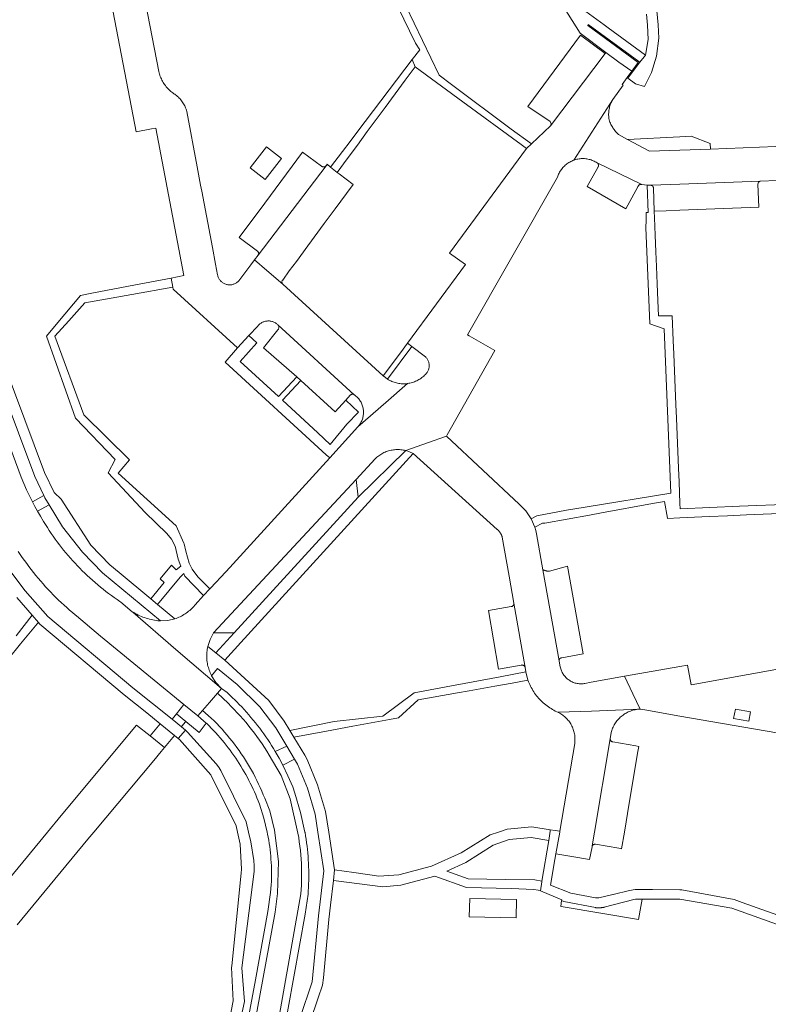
# Model space of a CAD drawing. Extents: x 146402 to 164798, y 455483 to 464134.
# Tile 445 of 575: x 158889 to 159015, y 460221 to 460387. Entities that reach past the tile are written whole.
import ezdxf

# ---------------------------------------------------------------- set-up
doc = ezdxf.new("R2010")
doc.units = 0
doc.header["$LTSCALE"] = 0.2
for name, color, linetype, lineweight in [('B-XX-VH-VERHARDING_ASFALT-GV', 252, 'CONTINUOUS', 18), ('B-XX-VH-VERHARDING_BETONSTRAATSTEEN-GV', 252, 'CONTINUOUS', 18), ('B-XX-VH-VERHARDING_HALFVERHARDING-GV', 252, 'CONTINUOUS', 18), ('B-XX-VH-VERHARDING_TEGEL-GV', 252, 'CONTINUOUS', 18), ('B-XX-VH-VERHARDING_TEGEL_RUBBER-GV', 252, 'CONTINUOUS', 18)]:
    doc.layers.add(name, color=color, linetype=linetype, lineweight=lineweight)

msp = doc.modelspace()

# ---------------------------------------------------------------- linework, layer by layer
at = {"layer": 'B-XX-VH-VERHARDING_ASFALT-GV'}
for points in [[(158888.339, 460297.35), (158888.691, 460296.828), (158889.049, 460296.311), (158889.414, 460295.799), (158889.786, 460295.291), (158890.163, 460294.788), (158890.547, 460294.289), (158890.938, 460293.796), (158891.335, 460293.308), (158891.737, 460292.824), (158892.146, 460292.346), (158892.561, 460291.874), (158892.982, 460291.406), (158893.409, 460290.944), (158893.842, 460290.487), (158894.28, 460290.036), (158894.725, 460289.591), (158895.174, 460289.151), (158895.63, 460288.717), (158896.091, 460288.288), (158896.557, 460287.866), (158897.029, 460287.449), (158897.505, 460287.039), (158897.988, 460286.635), (158898.2, 460286.46), (158902.22, 460283.08), (158916.3, 460271.52), (158918.658, 460269.593), (158919.462, 460270.527), (158920.615, 460271.866), (158921.963, 460273.432), (158922.645, 460274.199), (158914.968, 460280.824), (158907.673, 460287.12), (158907.601, 460287.182), (158905.66, 460288.809), (158905.512, 460288.908), (158905.027, 460289.237), (158904.547, 460289.573), (158904.071, 460289.916), (158903.6, 460290.264), (158903.133, 460290.62), (158902.672, 460290.982), (158902.216, 460291.35), (158901.764, 460291.724), (158901.318, 460292.104), (158900.877, 460292.49), (158900.442, 460292.883), (158900.011, 460293.281), (158899.587, 460293.685), (158899.167, 460294.095), (158898.754, 460294.51), (158898.346, 460294.931), (158897.944, 460295.358), (158897.547, 460295.79), (158897.157, 460296.228), (158896.773, 460296.67), (158896.394, 460297.118), (158896.022, 460297.571), (158895.657, 460298.03), (158895.297, 460298.493), (158894.944, 460298.961), (158894.597, 460299.433), (158894.256, 460299.911), (158893.923, 460300.393), (158893.595, 460300.879), (158893.275, 460301.37), (158892.62, 460302.43), (158892.104, 460303.282), (158891.602, 460304.141), (158891.164, 460304.935), (158890.74, 460305.737), (158889.761, 460307.778), (158888.88, 460309.863), (158884.58, 460321.29)], [(158929.829, 460204.595), (158936.063, 460239.59), (158936.111, 460240.32), (158936.147, 460241.05), (158936.169, 460241.782), (158936.178, 460242.513), (158936.175, 460243.244), (158936.158, 460243.975), (158936.128, 460244.706), (158936.085, 460245.437), (158936.029, 460246.166), (158935.961, 460246.894), (158935.879, 460247.621), (158935.784, 460248.346), (158935.677, 460249.07), (158935.556, 460249.791), (158934.266, 460255.583), (158932.711, 460259.525), (158930.686, 460262.987), (158930.299, 460263.625), (158929.9, 460264.256), (158929.491, 460264.88), (158929.07, 460265.496), (158928.639, 460266.104), (158928.196, 460266.705), (158927.744, 460267.299), (158927.28, 460267.883), (158926.806, 460268.46), (158926.323, 460269.028), (158925.829, 460269.587), (158925.325, 460270.138), (158924.811, 460270.679), (158924.288, 460271.211), (158923.756, 460271.734), (158921.963, 460273.432), (158920.615, 460271.866), (158919.462, 460270.527), (158920.924, 460269.225), (158921.392, 460268.766), (158921.852, 460268.298), (158922.304, 460267.823), (158922.748, 460267.34), (158923.183, 460266.85), (158923.61, 460266.352), (158924.028, 460265.847), (158924.438, 460265.335), (158924.838, 460264.816), (158925.23, 460264.29), (158925.613, 460263.757), (158925.986, 460263.218), (158926.35, 460262.672), (158926.705, 460262.121), (158927.05, 460261.563), (158927.385, 460261), (158927.711, 460260.431), (158928.027, 460259.856), (158928.333, 460259.276), (158928.628, 460258.69), (158928.914, 460258.1), (158929.19, 460257.505), (158929.455, 460256.906), (158929.71, 460256.302), (158929.955, 460255.693), (158930.824, 460253.584), (158931.601, 460250.309), (158932.267, 460245.034), (158932.1, 460239.616), (158931.69, 460236.456), (158920.282, 460174.305)], [(158931.01, 460204.38), (158936.784, 460236.14), (158937.26, 460239.5), (158937.3, 460240.08), (158937.331, 460240.66), (158937.355, 460241.241), (158937.371, 460241.822), (158937.378, 460242.403), (158937.378, 460242.985), (158937.37, 460243.566), (158937.353, 460244.147), (158937.329, 460244.728), (158937.297, 460245.308), (158937.256, 460245.888), (158937.208, 460246.467), (158937.152, 460247.046), (158937.087, 460247.623), (158937.015, 460248.2), (158936.935, 460248.776), (158936.847, 460249.35), (158936.751, 460249.924), (158936.738, 460250), (158936.007, 460253.311), (158935.022, 460256.555), (158934.664, 460257.647), (158933.873, 460259.489), (158932.996, 460261.292), (158932.374, 460262.456), (158931.717, 460263.601), (158931.413, 460264.104), (158931.102, 460264.603), (158930.784, 460265.098), (158930.459, 460265.589), (158930.128, 460266.075), (158929.791, 460266.556), (158929.446, 460267.033), (158929.096, 460267.505), (158928.739, 460267.973), (158928.375, 460268.435), (158928.006, 460268.892), (158927.63, 460269.345), (158927.248, 460269.792), (158926.86, 460270.234), (158926.466, 460270.67), (158926.066, 460271.102), (158925.66, 460271.527), (158925.249, 460271.948), (158924.832, 460272.362), (158924.589, 460272.598), (158923.6, 460273.53), (158922.645, 460274.199), (158921.963, 460273.432), (158923.756, 460271.734), (158924.288, 460271.211), (158924.811, 460270.679), (158925.325, 460270.138), (158925.829, 460269.587), (158926.323, 460269.028), (158926.806, 460268.46), (158927.28, 460267.883), (158927.744, 460267.299), (158928.196, 460266.705), (158928.639, 460266.104), (158929.07, 460265.496), (158929.491, 460264.88), (158929.9, 460264.256), (158930.299, 460263.625), (158930.686, 460262.987), (158932.711, 460259.525), (158934.266, 460255.583), (158935.556, 460249.791), (158935.677, 460249.07), (158935.784, 460248.346), (158935.879, 460247.621), (158935.961, 460246.894), (158936.029, 460246.166), (158936.085, 460245.437), (158936.128, 460244.706), (158936.158, 460243.975), (158936.175, 460243.244), (158936.178, 460242.513), (158936.169, 460241.782), (158936.147, 460241.05), (158936.111, 460240.32), (158936.063, 460239.59), (158929.829, 460204.595)], [(158920.282, 460174.305), (158931.69, 460236.456), (158932.1, 460239.616), (158932.267, 460245.034), (158931.601, 460250.309), (158930.824, 460253.584), (158929.955, 460255.693), (158929.71, 460256.302), (158929.455, 460256.906), (158929.19, 460257.505), (158928.914, 460258.1), (158928.628, 460258.69), (158928.333, 460259.276), (158928.027, 460259.856), (158927.711, 460260.431), (158927.385, 460261), (158927.05, 460261.563), (158926.705, 460262.121), (158926.35, 460262.672), (158925.986, 460263.218), (158925.613, 460263.757), (158925.23, 460264.29), (158924.838, 460264.816), (158924.438, 460265.335), (158924.028, 460265.847), (158923.61, 460266.352), (158923.183, 460266.85), (158922.748, 460267.34), (158922.304, 460267.823), (158921.852, 460268.298), (158921.392, 460268.766), (158920.924, 460269.225), (158919.462, 460270.527), (158918.658, 460269.593), (158919.64, 460268.79), (158920.091, 460268.361), (158920.167, 460268.287), (158920.555, 460267.905), (158920.937, 460267.518), (158921.313, 460267.125), (158921.683, 460266.727), (158922.047, 460266.323), (158922.406, 460265.914), (158922.758, 460265.5), (158923.104, 460265.08), (158923.444, 460264.656), (158923.778, 460264.226), (158924.106, 460263.792), (158924.426, 460263.353), (158924.741, 460262.909), (158925.049, 460262.461), (158925.35, 460262.008), (158925.645, 460261.551), (158925.932, 460261.089), (158926.213, 460260.624), (158926.488, 460260.154), (158926.755, 460259.68), (158927.015, 460259.203), (158927.268, 460258.722), (158927.514, 460258.236), (158927.753, 460257.748), (158927.984, 460257.256), (158928.209, 460256.76), (158928.426, 460256.262), (158928.636, 460255.76), (158928.838, 460255.255), (158929.068, 460254.679), (158929.797, 460252.361), (158930.368, 460250), (158930.436, 460249.658), (158930.535, 460249.129), (158930.625, 460248.598), (158930.708, 460248.067), (158930.783, 460247.534), (158930.85, 460247), (158930.909, 460246.465), (158930.96, 460245.929), (158931.003, 460245.393), (158931.038, 460244.856), (158931.065, 460244.318), (158931.084, 460243.78), (158931.095, 460243.242), (158931.099, 460242.704), (158931.094, 460242.166), (158931.081, 460241.628), (158931.06, 460241.09), (158930.91, 460239.77), (158930.5, 460236.61), (158928.365, 460225.046), (158924.81, 460205.79)]]:
    msp.add_lwpolyline(points, dxfattribs=at)
at = {"layer": 'B-XX-VH-VERHARDING_BETONSTRAATSTEEN-GV'}
for points in [[(158900.42, 460408.92), (158908.28, 460368.17), (158910.865, 460368.662), (158911.552, 460368.793), (158916.31, 460343.91), (158914.15, 460343.48), (158914.42, 460341.98), (158914.51, 460341.62), (158925.36, 460331.7), (158927.29, 460333.78), (158928.775, 460335.392), (158928.831, 460335.461), (158928.92, 460335.56), (158929.016, 460335.655), (158929.117, 460335.743), (158929.223, 460335.825), (158929.333, 460335.901), (158929.448, 460335.97), (158929.567, 460336.032), (158929.69, 460336.087), (158929.815, 460336.134), (158929.943, 460336.174), (158930.073, 460336.207), (158930.205, 460336.231), (158930.338, 460336.247), (158930.472, 460336.256), (158930.606, 460336.256), (158930.74, 460336.249), (158930.873, 460336.234), (158931.005, 460336.21), (158931.136, 460336.179), (158931.264, 460336.14), (158931.39, 460336.094), (158931.513, 460336.04), (158931.632, 460335.979), (158931.747, 460335.91), (158931.859, 460335.835), (158931.965, 460335.754), (158932.067, 460335.666), (158932.163, 460335.573), (158945.063, 460323.813), (158945.081, 460323.8), (158945.218, 460323.697), (158945.349, 460323.588), (158945.476, 460323.473), (158945.597, 460323.352), (158945.712, 460323.226), (158945.821, 460323.094), (158945.924, 460322.957), (158946.021, 460322.816), (158946.11, 460322.67), (158946.193, 460322.521), (158946.269, 460322.367), (158946.337, 460322.211), (158946.398, 460322.051), (158946.452, 460321.888), (158946.498, 460321.723), (158946.536, 460321.557), (158946.566, 460321.388), (158946.588, 460321.219), (158946.603, 460321.048), (158946.609, 460320.877), (158946.607, 460320.706), (158946.598, 460320.536), (158946.58, 460320.365), (158946.555, 460320.196), (158946.521, 460320.028), (158946.48, 460319.862), (158946.431, 460319.698), (158946.375, 460319.537), (158946.311, 460319.378), (158946.24, 460319.223), (158946.161, 460319.071), (158946.075, 460318.923), (158945.983, 460318.779), (158945.884, 460318.639), (158945.779, 460318.505), (158945.667, 460318.375), (158950.377, 460322.49), (158954.053, 460325.697), (158953.97, 460325.687), (158953.769, 460325.667), (158953.567, 460325.656), (158953.365, 460325.653), (158953.163, 460325.657), (158952.962, 460325.67), (158952.761, 460325.691), (158952.561, 460325.719), (158952.362, 460325.756), (158952.165, 460325.8), (158951.97, 460325.852), (158951.777, 460325.912), (158951.586, 460325.979), (158951.399, 460326.054), (158951.214, 460326.137), (158951.033, 460326.226), (158950.856, 460326.323), (158950.682, 460326.426), (158950.299, 460326.692), (158949.94, 460326.99), (158933.016, 460342.438), (158932.996, 460342.456), (158930.322, 460344.769), (158928.241, 460346.572), (158927.605, 460345.728), (158925.59, 460343.05), (158925.506, 460342.96), (158925.412, 460342.872), (158925.313, 460342.789), (158925.208, 460342.713), (158925.1, 460342.644), (158924.987, 460342.581), (158924.871, 460342.525), (158924.751, 460342.477), (158924.629, 460342.436), (158924.504, 460342.403), (158924.378, 460342.378), (158924.25, 460342.361), (158924.121, 460342.351), (158923.992, 460342.35), (158923.863, 460342.356), (158923.735, 460342.371), (158923.608, 460342.393), (158923.483, 460342.423), (158923.359, 460342.461), (158923.239, 460342.507), (158923.121, 460342.56), (158923.007, 460342.62), (158922.897, 460342.687), (158922.791, 460342.761), (158922.69, 460342.841), (158922.594, 460342.927), (158922.504, 460343.019), (158922.419, 460343.117), (158922.341, 460343.219), (158922.269, 460343.326), (158922.204, 460343.438), (158922.146, 460343.553), (158922.096, 460343.672), (158922.052, 460343.793), (158922.017, 460343.917), (158921.989, 460344.043), (158921.649, 460345.839), (158921.112, 460348.677), (158919.321, 460358.14), (158919.12, 460359.2), (158918.54, 460362.292), (158916.79, 460371.63), (158916.736, 460371.823), (158916.674, 460372.014), (158916.604, 460372.202), (158916.528, 460372.387), (158916.443, 460372.569), (158916.352, 460372.748), (158916.253, 460372.922), (158916.148, 460373.093), (158916.036, 460373.26), (158915.918, 460373.421), (158915.793, 460373.578), (158915.661, 460373.73), (158915.524, 460373.876), (158915.382, 460374.017), (158915.233, 460374.152), (158915.08, 460374.281), (158914.921, 460374.404), (158914.758, 460374.52), (158914.662, 460374.584), (158914.634, 460374.603), (158914.452, 460374.731), (158914.276, 460374.865), (158914.104, 460375.005), (158913.937, 460375.152), (158913.776, 460375.304), (158913.621, 460375.462), (158913.471, 460375.625), (158913.327, 460375.794), (158913.19, 460375.968), (158913.058, 460376.147), (158912.934, 460376.33), (158912.816, 460376.518), (158912.705, 460376.71), (158912.601, 460376.906), (158912.504, 460377.105), (158912.414, 460377.308), (158912.332, 460377.514), (158912.257, 460377.723), (158912.19, 460377.934), (158912.13, 460378.147), (158912.078, 460378.363), (158909.83, 460389.94)], [(159016.16, 460365.71), (159005.15, 460365.26), (159000, 460365.075), (158994.87, 460364.89), (158991.17, 460366.89), (158989.63, 460367.74), (158989.578, 460367.787), (158989.428, 460367.928), (158989.284, 460368.075), (158989.146, 460368.228), (158989.014, 460368.386), (158988.889, 460368.549), (158988.769, 460368.716), (158988.657, 460368.888), (158988.551, 460369.065), (158988.451, 460369.245), (158988.359, 460369.429), (158988.275, 460369.617), (158988.197, 460369.807), (158988.127, 460370.001), (158988.065, 460370.197), (158988.061, 460370.217), (158988.029, 460370.413), (158988.005, 460370.609), (158987.988, 460370.807), (158987.98, 460371.005), (158987.979, 460371.203), (158987.987, 460371.401), (158988.003, 460371.599), (158988.026, 460371.795), (158988.058, 460371.991), (158988.097, 460372.185), (158988.144, 460372.378), (158988.199, 460372.568), (158988.262, 460372.756), (158988.332, 460372.941), (158988.409, 460373.124), (158988.494, 460373.303), (158988.586, 460373.478), (158988.685, 460373.65), (158984.619, 460367.311), (158982.101, 460363.394), (158982.251, 460363.445), (158982.433, 460363.499), (158982.616, 460363.545), (158982.801, 460363.584), (158982.987, 460363.615), (158983.175, 460363.637), (158983.363, 460363.652), (158983.552, 460363.659), (158983.741, 460363.657), (158983.929, 460363.648), (158984.117, 460363.631), (158984.305, 460363.606), (158984.491, 460363.572), (158984.675, 460363.531), (158984.858, 460363.483), (158985.038, 460363.426), (158985.216, 460363.362), (158985.39, 460363.291), (158985.562, 460363.212), (158985.73, 460363.126), (158985.895, 460363.033), (158986.055, 460362.933), (158993.59, 460359.27), (158994.48, 460359.16), (158995.125, 460359.153), (158995.133, 460359.153), (159000, 460359.343), (159013.554, 460359.875), (159016.39, 460359.94)], [(159021.13, 460278.33), (159001.88, 460274.85), (159001.28, 460278.17), (159000, 460277.945), (158990.661, 460276.299), (158992.043, 460273.343), (158993.269, 460270.738), (158994.094, 460270.596), (159000, 460269.576), (159027.171, 460264.898)], [(158888.17, 460234.36), (158900.12, 460248.8), (158901.122, 460250), (158911.21, 460262.08), (158912.47, 460263.59), (158913.05, 460264.28), (158910.629, 460266.211), (158908.31, 460268.06), (158895.58, 460252.76), (158893.302, 460250), (158884.15, 460238.91)]]:
    msp.add_lwpolyline(points, dxfattribs=at)
for points in [[(158987.411, 460381.38), (158983.228, 460384.509), (158974.37, 460372.45), (158978.12, 460369.91), (158978.29, 460369.55), (158978.19, 460369.16)], [(158989.721, 460379.953), (158987.53, 460381.54), (158987.411, 460381.38), (158978.19, 460369.16), (158974.96, 460366.13), (158974.1, 460365.35), (158961.13, 460347.72), (158963.847, 460345.785), (158954.05, 460332.49), (158954.771, 460331.941), (158957.073, 460330.192), (158957.118, 460330.148), (158957.205, 460330.055), (158957.287, 460329.957), (158957.361, 460329.854), (158957.429, 460329.747), (158957.491, 460329.635), (158957.545, 460329.52), (158957.592, 460329.402), (158957.631, 460329.28), (158957.663, 460329.157), (158957.686, 460329.032), (158957.702, 460328.906), (158957.71, 460328.779), (158957.71, 460328.652), (158957.702, 460328.525), (158957.686, 460328.398), (158957.662, 460328.273), (158957.63, 460328.15), (158957.591, 460328.029), (158957.544, 460327.911), (158957.49, 460327.796), (158957.429, 460327.684), (158957.36, 460327.577), (158957.285, 460327.474), (158957.204, 460327.376), (158957.117, 460327.283), (158957.058, 460327.221), (158956.916, 460327.078), (158956.767, 460326.941), (158956.614, 460326.81), (158956.455, 460326.685), (158956.292, 460326.566), (158956.124, 460326.454), (158955.951, 460326.349), (158955.775, 460326.25), (158955.595, 460326.159), (158955.411, 460326.075), (158955.224, 460325.998), (158955.034, 460325.929), (158954.842, 460325.867), (158954.648, 460325.813), (158954.451, 460325.766), (158954.253, 460325.728), (158954.053, 460325.697), (158950.377, 460322.49), (158945.667, 460318.375), (158940.91, 460313.14), (158923.46, 460293.99), (158922.45, 460292.92), (158921.827, 460292.249), (158920.708, 460291.043), (158919.64, 460289.891), (158918.21, 460288.35), (158918.144, 460288.27), (158917.985, 460288.085), (158917.82, 460287.906), (158917.65, 460287.732), (158917.474, 460287.564), (158917.292, 460287.402), (158917.105, 460287.246), (158916.913, 460287.097), (158916.716, 460286.953), (158916.515, 460286.816), (158916.31, 460286.686), (158916.1, 460286.563), (158915.886, 460286.446), (158915.668, 460286.337), (158915.447, 460286.235), (158915.223, 460286.14), (158914.996, 460286.053), (158914.766, 460285.973), (158913.579, 460285.695), (158912.362, 460285.628), (158912.198, 460285.641), (158911.912, 460285.67), (158911.626, 460285.707), (158911.342, 460285.752), (158911.059, 460285.805), (158910.777, 460285.865), (158910.498, 460285.934), (158910.22, 460286.01), (158909.945, 460286.094), (158909.672, 460286.185), (158909.402, 460286.284), (158909.134, 460286.391), (158908.87, 460286.505), (158908.609, 460286.626), (158908.351, 460286.755), (158908.097, 460286.89), (158907.847, 460287.033), (158907.601, 460287.182), (158907.673, 460287.12), (158914.968, 460280.824), (158922.645, 460274.199), (158921.715, 460275.215), (158920.98, 460276.38), (158920.959, 460276.421), (158920.853, 460276.636), (158920.754, 460276.853), (158920.663, 460277.074), (158920.579, 460277.298), (158920.503, 460277.525), (158920.434, 460277.753), (158920.373, 460277.984), (158920.32, 460278.218), (158920.274, 460278.452), (158920.237, 460278.688), (158920.207, 460278.925), (158920.186, 460279.163), (158920.172, 460279.402), (158920.166, 460279.641), (158920.169, 460279.88), (158920.179, 460280.119), (158920.197, 460280.357), (158920.224, 460280.595), (158920.258, 460280.831), (158920.3, 460281.066), (158920.35, 460281.3), (158920.74, 460282.505), (158921.333, 460283.624), (158945.36, 460309.5), (158948.6, 460313.01), (158948.694, 460313.099), (158948.85, 460313.238), (158949.011, 460313.371), (158949.177, 460313.498), (158949.347, 460313.618), (158949.522, 460313.731), (158949.701, 460313.838), (158949.885, 460313.938), (158950.072, 460314.03), (158950.262, 460314.115), (158950.455, 460314.194), (158950.652, 460314.264), (158950.851, 460314.327), (158951.052, 460314.382), (158951.255, 460314.43), (158951.46, 460314.47), (158951.666, 460314.501), (158951.873, 460314.525), (158952.081, 460314.541), (158952.29, 460314.549), (158952.498, 460314.549), (158952.707, 460314.541), (158952.915, 460314.525), (158953.122, 460314.501), (158953.328, 460314.469), (158953.533, 460314.43), (158953.736, 460314.382), (158957.426, 460315.68), (158960.61, 460316.8), (158960.72, 460317.01), (158968.76, 460331.246), (158964.468, 460333.729), (158964.139, 460333.919), (158979.35, 460360.512), (158979.401, 460360.666), (158979.467, 460360.843), (158979.54, 460361.017), (158979.621, 460361.188), (158979.709, 460361.355), (158979.804, 460361.518), (158979.889, 460361.653), (158979.905, 460361.678), (158980.014, 460361.832), (158980.128, 460361.982), (158980.25, 460362.128), (158980.377, 460362.267), (158980.51, 460362.402), (158980.648, 460362.53), (158980.792, 460362.653), (158980.941, 460362.769), (158981.094, 460362.879), (158981.253, 460362.982), (158981.415, 460363.079), (158981.581, 460363.168), (158981.751, 460363.251), (158981.925, 460363.326), (158982.101, 460363.394), (158984.619, 460367.311), (158988.685, 460373.65), (158990.41, 460376.07), (158990.26, 460376.18), (158991.103, 460377.33), (158991.88, 460378.39)], [(159005.12, 460366.2), (159001.91, 460367.42), (159000, 460367.326), (158991.17, 460366.89), (158994.87, 460364.89), (159000, 460365.075), (159005.15, 460365.26)], [(158939.501, 460362.357), (158936.3, 460364.74), (158929.951, 460356.15), (158925.65, 460350.33), (158928.705, 460348.058), (158928.748, 460348.027), (158928.794, 460347.986), (158928.835, 460347.939), (158928.869, 460347.887), (158928.896, 460347.831), (158928.915, 460347.772), (158928.927, 460347.711), (158928.931, 460347.649), (158928.927, 460347.587), (158928.915, 460347.527), (158928.895, 460347.468), (158928.868, 460347.412), (158928.834, 460347.36), (158940.31, 460362.462), (158940.256, 460362.413), (158940.196, 460362.37), (158940.133, 460362.335), (158940.065, 460362.306), (158939.995, 460362.285), (158939.924, 460362.271), (158939.851, 460362.266), (158939.777, 460362.269), (158939.705, 460362.279), (158939.634, 460362.298), (158939.566, 460362.324)], [(158941.051, 460362.22), (158940.46, 460362.69), (158940.438, 460362.639), (158940.402, 460362.576), (158940.359, 460362.516), (158940.31, 460362.462), (158928.834, 460347.36), (158928.241, 460346.572), (158930.322, 460344.769), (158932.996, 460342.456), (158932.991, 460342.463), (158932.949, 460342.512), (158932.914, 460342.565), (158932.886, 460342.623), (158932.865, 460342.684), (158932.852, 460342.747), (158932.847, 460342.81), (158932.85, 460342.875), (158932.861, 460342.938), (158932.88, 460342.999), (158932.906, 460343.058), (158932.939, 460343.113), (158932.979, 460343.163), (158934.08, 460344.69), (158935.3, 460346.31), (158937.23, 460348.91), (158939.99, 460352.68), (158941.826, 460355.177), (158943.74, 460357.78), (158944.852, 460359.297), (158942.526, 460361.058), (158942.18, 460361.32)], [(158993.59, 460359.27), (158986.055, 460362.933), (158986.063, 460362.927), (158986.07, 460362.92), (158986.078, 460362.913), (158986.085, 460362.907), (158986.092, 460362.9), (158986.1, 460362.892), (158986.106, 460362.885), (158986.113, 460362.878), (158986.12, 460362.87), (158986.127, 460362.863), (158986.133, 460362.855), (158986.139, 460362.847), (158986.146, 460362.839), (158986.152, 460362.832), (158986.157, 460362.823), (158986.163, 460362.815), (158986.169, 460362.807), (158986.174, 460362.798), (158986.18, 460362.79), (158986.185, 460362.781), (158986.19, 460362.773), (158986.195, 460362.764), (158986.199, 460362.755), (158986.204, 460362.746), (158986.208, 460362.737), (158986.213, 460362.728), (158986.217, 460362.719), (158986.221, 460362.71), (158986.224, 460362.7), (158986.228, 460362.691), (158986.231, 460362.681), (158986.235, 460362.672), (158986.238, 460362.662), (158986.241, 460362.653), (158986.243, 460362.643), (158986.246, 460362.633), (158986.248, 460362.624), (158986.251, 460362.614), (158986.253, 460362.604), (158986.255, 460362.594), (158986.256, 460362.584), (158986.257, 460362.579), (158986.258, 460362.574), (158986.259, 460362.565), (158986.26, 460362.555), (158986.262, 460362.545), (158986.262, 460362.535), (158986.263, 460362.525), (158986.264, 460362.515), (158986.264, 460362.505), (158986.264, 460362.495), (158986.264, 460362.484), (158986.264, 460362.475), (158986.263, 460362.464), (158986.263, 460362.455), (158986.262, 460362.444), (158986.261, 460362.435), (158986.26, 460362.424), (158986.259, 460362.415), (158986.258, 460362.405), (158986.256, 460362.395), (158986.254, 460362.385), (158986.252, 460362.375), (158986.25, 460362.365), (158986.248, 460362.355), (158986.245, 460362.346), (158986.243, 460362.336), (158986.24, 460362.326), (158986.237, 460362.317), (158986.234, 460362.307), (158986.231, 460362.298), (158986.227, 460362.288), (158986.223, 460362.279), (158986.22, 460362.27), (158986.216, 460362.26), (158986.212, 460362.251), (158986.207, 460362.242), (158986.203, 460362.233), (158986.198, 460362.224), (158986.194, 460362.216), (158986.189, 460362.207), (158986.184, 460362.198), (158986.178, 460362.19), (158986.173, 460362.181), (158984.34, 460358.95), (158990.87, 460355.19), (158992.903, 460358.898), (158992.907, 460358.912), (158992.93, 460358.974), (158992.961, 460359.032), (158992.998, 460359.087), (158993.042, 460359.136), (158993.091, 460359.18), (158993.145, 460359.217), (158993.204, 460359.248), (158993.265, 460359.271), (158993.329, 460359.287), (158993.395, 460359.294), (158993.461, 460359.294), (158993.526, 460359.286)], [(159013.266, 460359.689), (159013.554, 460359.875), (159000, 460359.343), (158995.133, 460359.153), (158995.141, 460359.15), (158995.15, 460359.149), (158995.158, 460359.147), (158995.166, 460359.146), (158995.174, 460359.144), (158995.182, 460359.142), (158995.19, 460359.139), (158995.198, 460359.137), (158995.206, 460359.135), (158995.214, 460359.132), (158995.222, 460359.129), (158995.229, 460359.126), (158995.237, 460359.123), (158995.245, 460359.12), (158995.253, 460359.117), (158995.26, 460359.114), (158995.268, 460359.11), (158995.275, 460359.106), (158995.282, 460359.102), (158995.29, 460359.099), (158995.297, 460359.095), (158995.304, 460359.09), (158995.311, 460359.086), (158995.318, 460359.082), (158995.325, 460359.077), (158995.332, 460359.072), (158995.339, 460359.067), (158995.346, 460359.063), (158995.352, 460359.058), (158995.359, 460359.052), (158995.365, 460359.047), (158995.372, 460359.042), (158995.378, 460359.036), (158995.384, 460359.031), (158995.39, 460359.025), (158995.396, 460359.019), (158995.402, 460359.013), (158995.407, 460359.007), (158995.413, 460359.001), (158995.419, 460358.995), (158995.424, 460358.988), (158995.429, 460358.982), (158995.435, 460358.976), (158995.44, 460358.969), (158995.444, 460358.962), (158995.449, 460358.955), (158995.454, 460358.949), (158995.459, 460358.942), (158995.463, 460358.935), (158995.467, 460358.928), (158995.472, 460358.92), (158995.476, 460358.913), (158995.48, 460358.906), (158995.484, 460358.899), (158995.487, 460358.891), (158995.491, 460358.884), (158995.494, 460358.876), (158995.498, 460358.869), (158995.501, 460358.861), (158995.504, 460358.853), (158995.507, 460358.845), (158995.51, 460358.837), (158995.512, 460358.83), (158995.515, 460358.822), (158995.517, 460358.814), (158995.519, 460358.806), (158995.521, 460358.798), (158995.523, 460358.79), (158995.525, 460358.781), (158995.527, 460358.773), (158995.528, 460358.765), (158995.53, 460358.757), (158995.531, 460358.749), (158995.532, 460358.74), (158995.533, 460358.732), (158995.534, 460358.724), (158995.534, 460358.716), (158995.535, 460358.707), (158995.535, 460358.699), (158995.666, 460354.779), (158997.696, 460354.859), (159000, 460354.946), (159013.34, 460355.46), (159013.173, 460359.36)], [(158945.063, 460323.813), (158932.163, 460335.573), (158932.209, 460335.522), (158932.249, 460335.467), (158932.281, 460335.408), (158932.306, 460335.345), (158932.324, 460335.28), (158932.334, 460335.213), (158932.336, 460335.145), (158932.33, 460335.078), (158932.316, 460335.011), (158932.294, 460334.947), (158932.265, 460334.886), (158932.229, 460334.829), (158932.187, 460334.776), (158932.138, 460334.729), (158929.72, 460331.74), (158935.35, 460326.8), (158936.04, 460326.19), (158941.82, 460320.9), (158943.615, 460322.866), (158944.381, 460323.702), (158944.393, 460323.719), (158944.435, 460323.765), (158944.482, 460323.806), (158944.533, 460323.841), (158944.589, 460323.869), (158944.648, 460323.889), (158944.709, 460323.902), (158944.771, 460323.906), (158944.833, 460323.903), (158944.895, 460323.892), (158944.954, 460323.873), (158945.01, 460323.846)], [(158972.891, 460305.357), (158960.61, 460316.8), (158957.426, 460315.68), (158953.736, 460314.382), (158954.387, 460314.173), (158955.01, 460313.89), (158969.19, 460301.065), (158969.226, 460301.033), (158969.262, 460301.001), (158969.297, 460300.967), (158969.331, 460300.934), (158969.365, 460300.899), (158969.398, 460300.865), (158969.431, 460300.829), (158969.463, 460300.793), (158969.494, 460300.756), (158969.525, 460300.719), (158969.555, 460300.682), (158969.584, 460300.644), (158969.613, 460300.605), (158969.641, 460300.566), (158969.668, 460300.526), (158969.695, 460300.486), (158969.721, 460300.445), (158969.746, 460300.404), (158969.771, 460300.363), (158969.795, 460300.321), (158969.818, 460300.279), (158969.841, 460300.236), (158969.862, 460300.193), (158969.883, 460300.15), (158969.903, 460300.106), (158969.923, 460300.062), (158969.941, 460300.018), (158969.959, 460299.973), (158969.976, 460299.928), (158969.993, 460299.883), (158970.008, 460299.837), (158970.023, 460299.791), (158971.21, 460293.2), (158971.99, 460288.65), (158973.919, 460277.768), (158974.01, 460277.01), (158974.358, 460275.629), (158974.455, 460275.372), (158974.56, 460275.119), (158974.671, 460274.869), (158974.79, 460274.621), (158974.917, 460274.378), (158975.05, 460274.138), (158975.19, 460273.902), (158975.337, 460273.671), (158975.491, 460273.444), (158975.651, 460273.221), (158975.818, 460273.003), (158975.991, 460272.791), (158976.17, 460272.583), (158976.355, 460272.381), (158976.546, 460272.184), (158976.742, 460271.992), (158976.944, 460271.807), (158977.152, 460271.628), (158977.364, 460271.454), (158977.582, 460271.287), (158977.804, 460271.126), (158978.031, 460270.972), (158978.262, 460270.825), (158978.498, 460270.684), (158978.737, 460270.551), (158978.981, 460270.424), (158979.227, 460270.305), (158979.46, 460270.2), (158985.071, 460270.42), (158993.178, 460270.734), (158993.269, 460270.738), (158992.043, 460273.343), (158990.661, 460276.299), (158985.05, 460275.31), (158983.951, 460275.057), (158983.833, 460275.038), (158983.665, 460275.019), (158983.496, 460275.007), (158983.327, 460275.003), (158983.158, 460275.007), (158982.989, 460275.019), (158982.821, 460275.039), (158982.654, 460275.067), (158982.488, 460275.103), (158982.325, 460275.147), (158982.164, 460275.198), (158982.005, 460275.257), (158981.849, 460275.324), (158981.697, 460275.397), (158981.548, 460275.478), (158981.403, 460275.566), (158981.263, 460275.66), (158981.127, 460275.761), (158980.996, 460275.868), (158980.87, 460275.982), (158980.75, 460276.101), (158980.636, 460276.225), (158980.527, 460276.356), (158980.425, 460276.49), (158980.33, 460276.63), (158980.24, 460276.774), (158980.158, 460276.922), (158980.083, 460277.074), (158980.016, 460277.229), (158979.955, 460277.387), (158979.902, 460277.548), (158979.857, 460277.711), (158979.82, 460277.876), (158979.62, 460278.84), (158979.611, 460278.891), (158976.877, 460294.271), (158975.81, 460300.34), (158975.683, 460300.914), (158975.51, 460301.476), (158974.895, 460302.873), (158974.005, 460304.205)], [(158945.74, 460306.54), (158945.36, 460309.5), (158921.333, 460283.624), (158924.79, 460283.63)], [(158983.66, 460280.06), (158981.01, 460294.86), (158978.013, 460294.015), (158977.968, 460294.015), (158977.923, 460294.016), (158977.878, 460294.018), (158977.832, 460294.02), (158977.787, 460294.023), (158977.742, 460294.027), (158977.698, 460294.032), (158977.653, 460294.038), (158977.608, 460294.044), (158977.563, 460294.052), (158977.519, 460294.06), (158977.475, 460294.068), (158977.43, 460294.078), (158977.386, 460294.088), (158977.343, 460294.099), (158977.299, 460294.111), (158977.256, 460294.124), (158977.212, 460294.137), (158977.17, 460294.151), (158977.127, 460294.166), (158977.084, 460294.182), (158977.042, 460294.198), (158977.001, 460294.215), (158976.959, 460294.233), (158976.918, 460294.252), (158976.877, 460294.271), (158979.611, 460278.891), (158979.611, 460278.9), (158979.611, 460278.91), (158979.612, 460278.919), (158979.613, 460278.929), (158979.613, 460278.938), (158979.614, 460278.947), (158979.615, 460278.957), (158979.617, 460278.966), (158979.618, 460278.975), (158979.62, 460278.985), (158979.622, 460278.994), (158979.624, 460279.003), (158979.626, 460279.012), (158979.628, 460279.021), (158979.63, 460279.031), (158979.633, 460279.04), (158979.636, 460279.049), (158979.639, 460279.058), (158979.642, 460279.067), (158979.645, 460279.075), (158979.648, 460279.084), (158979.652, 460279.093), (158979.655, 460279.101), (158979.659, 460279.11), (158979.663, 460279.119), (158979.667, 460279.127), (158979.671, 460279.134), (158979.672, 460279.137), (158979.675, 460279.142), (158979.677, 460279.145), (158979.681, 460279.152), (158979.685, 460279.16), (158979.689, 460279.167), (158979.691, 460279.17), (158979.694, 460279.175), (158979.696, 460279.178), (158979.699, 460279.183), (158979.701, 460279.186), (158979.704, 460279.19), (158979.706, 460279.193), (158979.709, 460279.198), (158979.712, 460279.201), (158979.715, 460279.206), (158979.717, 460279.209), (158979.721, 460279.213), (158979.723, 460279.216), (158979.726, 460279.221), (158979.729, 460279.224), (158979.732, 460279.228), (158979.735, 460279.231), (158979.738, 460279.235), (158979.741, 460279.238), (158979.744, 460279.242), (158979.747, 460279.245), (158979.75, 460279.249), (158979.753, 460279.253), (158979.757, 460279.256), (158979.76, 460279.259), (158979.763, 460279.263), (158979.766, 460279.266), (158979.77, 460279.269), (158979.773, 460279.273), (158979.777, 460279.276), (158979.78, 460279.279), (158979.783, 460279.282), (158979.787, 460279.286), (158979.79, 460279.289), (158979.794, 460279.292), (158979.797, 460279.295), (158979.801, 460279.298), (158979.804, 460279.301), (158979.808, 460279.304), (158979.812, 460279.307), (158979.816, 460279.31), (158979.819, 460279.313), (158979.823, 460279.316), (158979.826, 460279.319), (158979.831, 460279.322), (158979.834, 460279.324), (158979.84, 460279.328), (158979.846, 460279.333), (158979.849, 460279.335), (158979.854, 460279.338), (158979.857, 460279.34), (158979.862, 460279.343), (158979.865, 460279.345), (158979.87, 460279.348), (158979.873, 460279.35), (158979.878, 460279.353), (158979.881, 460279.354), (158979.888, 460279.359), (158979.896, 460279.363), (158979.903, 460279.367), (158979.906, 460279.368), (158979.913, 460279.372), (158979.921, 460279.376), (158979.93, 460279.38), (158979.939, 460279.383), (158979.947, 460279.387), (158979.956, 460279.39), (158979.965, 460279.394), (158979.974, 460279.397), (158979.983, 460279.4), (158979.992, 460279.403), (158980.001, 460279.405), (158980.01, 460279.408), (158980.019, 460279.41), (158980.028, 460279.412), (158980.037, 460279.415), (158980.046, 460279.416), (158980.056, 460279.418)], [(158973.919, 460277.768), (158971.99, 460288.65), (158971.997, 460288.602), (158971.998, 460288.538), (158971.992, 460288.475), (158971.978, 460288.413), (158971.956, 460288.353), (158971.927, 460288.296), (158971.891, 460288.243), (158971.849, 460288.195), (158971.801, 460288.153), (158971.748, 460288.117), (158971.691, 460288.089), (158971.631, 460288.067), (158971.569, 460288.053), (158971.505, 460288.047), (158967.69, 460287.38), (158969.42, 460277.51), (158973.229, 460278.171), (158973.247, 460278.175), (158973.313, 460278.187), (158973.38, 460278.19), (158973.446, 460278.186), (158973.512, 460278.174), (158973.576, 460278.153), (158973.637, 460278.126), (158973.694, 460278.091), (158973.747, 460278.05), (158973.794, 460278.002), (158973.836, 460277.95), (158973.871, 460277.893), (158973.899, 460277.832)], [(158993.065, 460270.726), (158993.178, 460270.734), (158985.071, 460270.42), (158979.46, 460270.2), (158979.54, 460270.159), (158979.718, 460270.062), (158979.891, 460269.959), (158980.061, 460269.848), (158980.226, 460269.731), (158980.386, 460269.607), (158980.542, 460269.477), (158980.692, 460269.341), (158980.836, 460269.2), (158980.975, 460269.052), (158981.108, 460268.9), (158981.235, 460268.742), (158981.355, 460268.579), (158981.469, 460268.412), (158981.576, 460268.24), (158981.677, 460268.064), (158981.77, 460267.885), (158981.856, 460267.701), (158981.935, 460267.515), (158982.006, 460267.326), (158982.07, 460267.133), (158982.126, 460266.939), (158982.173, 460266.75), (158982.175, 460266.742), (158982.215, 460266.544), (158982.248, 460266.345), (158982.273, 460266.144), (158982.29, 460265.942), (158982.299, 460265.74), (158982.3, 460265.537), (158982.293, 460265.335), (158982.278, 460265.133), (158982.255, 460264.932), (158979.76, 460250.14), (158979.738, 460250), (158979.068, 460246.312), (158981.792, 460245.852), (158984.77, 460245.35), (158985.17, 460247.5), (158985.178, 460247.542), (158985.197, 460247.604), (158985.223, 460247.662), (158985.594, 460250), (158988.257, 460265.722), (158988.408, 460266.79), (158988.452, 460266.953), (158988.512, 460267.149), (158988.58, 460267.342), (158988.655, 460267.532), (158988.738, 460267.719), (158988.828, 460267.903), (158988.925, 460268.083), (158989.028, 460268.259), (158989.139, 460268.431), (158989.257, 460268.598), (158989.381, 460268.761), (158989.511, 460268.919), (158989.647, 460269.071), (158989.789, 460269.218), (158989.937, 460269.36), (158990.09, 460269.495), (158990.248, 460269.625), (158990.411, 460269.748), (158990.579, 460269.865), (158990.752, 460269.975), (158990.928, 460270.078), (158991.109, 460270.174), (158991.293, 460270.263), (158991.48, 460270.345), (158991.671, 460270.42), (158991.864, 460270.487), (158992.06, 460270.546), (158992.258, 460270.598), (158992.457, 460270.641), (158992.659, 460270.677), (158992.861, 460270.706)], [(159009.05, 460269.16), (159009.36, 460270.74), (159011.94, 460270.31), (159011.66, 460268.72)], [(158914.717, 460266.313), (158912.319, 460268.283), (158910.629, 460266.211), (158913.05, 460264.28)], [(158988.254, 460265.662), (158988.257, 460265.722), (158985.594, 460250), (158985.223, 460247.662), (158985.256, 460247.717), (158985.296, 460247.767), (158985.342, 460247.812), (158985.393, 460247.85), (158985.448, 460247.883), (158985.507, 460247.908), (158985.569, 460247.925), (158985.632, 460247.935), (158985.696, 460247.936), (158985.76, 460247.93), (158989.67, 460247.25), (158990.148, 460247.137), (158990.63, 460250), (158991.451, 460254.883), (158992.92, 460263.613), (158993.056, 460264.423), (158992.57, 460264.54), (158988.688, 460265.219), (158988.664, 460265.22), (158988.604, 460265.23), (158988.547, 460265.247), (158988.492, 460265.271), (158988.441, 460265.303), (158988.395, 460265.341), (158988.354, 460265.385), (158988.32, 460265.434), (158988.292, 460265.487), (158988.271, 460265.544), (158988.259, 460265.602)], [(158993.62, 460238.679), (158992.53, 460238.68), (158992.211, 460238.597), (158987.25, 460237.3), (158987.157, 460237.284), (158987.064, 460237.269), (158986.971, 460237.256), (158986.878, 460237.245), (158986.784, 460237.236), (158986.69, 460237.228), (158986.596, 460237.222), (158986.502, 460237.217), (158986.408, 460237.214), (158986.314, 460237.213), (158986.22, 460237.213), (158986.126, 460237.215), (158986.032, 460237.219), (158985.938, 460237.224), (158985.844, 460237.231), (158985.75, 460237.24), (158980.41, 460238.27), (158980.034, 460238.438), (158979.895, 460237.428), (158980.301, 460237.365), (158992.993, 460235.229), (158993.391, 460237.421)]]:
    msp.add_lwpolyline(points, close=True, dxfattribs=at)
at = {"layer": 'B-XX-VH-VERHARDING_HALFVERHARDING-GV'}
for points in [[(158959.41, 460377.72), (158949.52, 460398.25), (158948.371, 460397.662), (158950.438, 460393.351), (158955.38, 460383.16), (158956.11, 460382.02), (158954.844, 460380.361), (158955.34, 460379.16), (158963.35, 460373.26), (158973.19, 460366.03), (158974.1, 460365.35), (158974.96, 460366.13), (158971.531, 460368.638), (158961.49, 460376.17)], [(158914.42, 460341.98), (158914.15, 460343.48), (158906.97, 460342.12), (158900.77, 460340.94), (158898.869, 460340.564), (158895.053, 460335.993), (158893.13, 460333.69), (158898.03, 460319.82), (158904.72, 460312.88), (158903.55, 460310.6), (158909.798, 460303.952), (158913.451, 460300.384), (158914.233, 460299.427), (158914.842, 460298.253), (158915.363, 460296.077), (158915.767, 460294.866), (158915.007, 460294.245), (158914.217, 460295.018), (158912.334, 460292.744), (158912.976, 460292.129), (158910.707, 460289.357), (158911.866, 460288.39), (158915.704, 460293.014), (158916.28, 460293.633), (158916.494, 460293.206), (158919.64, 460289.891), (158920.708, 460291.043), (158918.669, 460293.075), (158917.712, 460294.337), (158917.19, 460295.381), (158916.625, 460297.426), (158916.356, 460298.62), (158916.321, 460298.774), (158915.031, 460301.656), (158905.21, 460310.59), (158907.16, 460312.8), (158899.44, 460320.39), (158894.51, 460333.67), (158896.874, 460336.272), (158899.59, 460339.32), (158907.512, 460340.741)]]:
    msp.add_lwpolyline(points, close=True, dxfattribs=at)
at = {"layer": 'B-XX-VH-VERHARDING_TEGEL-GV'}
for points in [[(158967.516, 460409.629), (158983.16, 460384.81), (158987.53, 460381.54), (158989.721, 460379.953), (158991.88, 460378.39), (158992.98, 460379.89), (158984.45, 460386.12), (158984.55, 460386.28), (158993.092, 460380.043), (158993.26, 460379.92), (158994.21, 460381.1), (158987.922, 460385.706), (158987.22, 460386.22), (158982.3, 460389.81)], [(158994.35, 460388.03), (158994.55, 460386.16), (158994.62, 460383.78), (158994.21, 460381.1), (158993.26, 460379.92), (158992.03, 460378.282), (158991.24, 460377.23), (158992.52, 460376.29), (158994, 460375.8), (158994.51, 460376.83), (158995.21, 460378.19), (158996.07, 460380.95), (158996.43, 460383.96), (158996.36, 460386.22), (158995.97, 460389.77)], [(158882.846, 460332.136), (158891.16, 460309.99), (158892.672, 460306.813), (158892.86, 460306.42), (158893.57, 460305.233), (158895.81, 460301.5), (158899.19, 460297.21), (158902.58, 460293.73), (158912.362, 460285.628), (158913.579, 460285.695), (158914.766, 460285.973), (158911.866, 460288.39), (158910.707, 460289.357), (158905.409, 460293.772), (158903.84, 460295.08), (158900.58, 460298.41), (158895.63, 460306.18), (158894.41, 460307.29), (158892.79, 460310.67), (158867.614, 460378.013)], [(159018.879, 460305.33), (159010.07, 460304.97), (159000.035, 460304.563), (159000, 460305.42), (158999.851, 460309.079), (158999.757, 460311.389), (158999.413, 460319.86), (158999.32, 460322.16), (158998.97, 460330.67), (158998.88, 460332.96), (158998.7, 460337.14), (158996.39, 460337.1), (158996.28, 460339.72), (158996.163, 460342.507), (158996.04, 460345.43), (158995.941, 460347.924), (158995.83, 460350.74), (158995.71, 460353.66), (158995.666, 460354.779), (158995.535, 460358.699), (158995.535, 460358.707), (158995.534, 460358.716), (158995.534, 460358.724), (158995.533, 460358.732), (158995.532, 460358.74), (158995.531, 460358.749), (158995.53, 460358.757), (158995.528, 460358.765), (158995.527, 460358.773), (158995.525, 460358.781), (158995.523, 460358.79), (158995.521, 460358.798), (158995.519, 460358.806), (158995.517, 460358.814), (158995.515, 460358.822), (158995.512, 460358.83), (158995.51, 460358.837), (158995.507, 460358.845), (158995.504, 460358.853), (158995.501, 460358.861), (158995.498, 460358.869), (158995.494, 460358.876), (158995.491, 460358.884), (158995.487, 460358.891), (158995.484, 460358.899), (158995.48, 460358.906), (158995.476, 460358.913), (158995.472, 460358.92), (158995.467, 460358.928), (158995.463, 460358.935), (158995.459, 460358.942), (158995.454, 460358.949), (158995.449, 460358.955), (158995.444, 460358.962), (158995.44, 460358.969), (158995.435, 460358.976), (158995.429, 460358.982), (158995.424, 460358.988), (158995.419, 460358.995), (158995.413, 460359.001), (158995.407, 460359.007), (158995.402, 460359.013), (158995.396, 460359.019), (158995.39, 460359.025), (158995.384, 460359.031), (158995.378, 460359.036), (158995.372, 460359.042), (158995.365, 460359.047), (158995.359, 460359.052), (158995.352, 460359.058), (158995.346, 460359.063), (158995.339, 460359.067), (158995.332, 460359.072), (158995.325, 460359.077), (158995.318, 460359.082), (158995.311, 460359.086), (158995.304, 460359.09), (158995.297, 460359.095), (158995.29, 460359.099), (158995.282, 460359.102), (158995.275, 460359.106), (158995.268, 460359.11), (158995.26, 460359.114), (158995.253, 460359.117), (158995.245, 460359.12), (158995.237, 460359.123), (158995.229, 460359.126), (158995.222, 460359.129), (158995.214, 460359.132), (158995.206, 460359.135), (158995.198, 460359.137), (158995.19, 460359.139), (158995.182, 460359.142), (158995.174, 460359.144), (158995.166, 460359.146), (158995.158, 460359.147), (158995.15, 460359.149), (158995.141, 460359.15), (158995.133, 460359.153), (158995.125, 460359.153), (158994.48, 460359.16), (158994.65, 460354.58), (158994.31, 460354.58), (158994.294, 460353.237), (158994.28, 460352.01), (158994.91, 460335.77), (158997.33, 460334.91), (158998.49, 460307.18), (158984.03, 460304.836), (158980.85, 460304.32), (158975.85, 460303.35), (158974.895, 460302.873), (158975.51, 460301.476), (158976.82, 460302.11), (158977.22, 460302.14), (158984.77, 460303.5), (158986.76, 460303.86), (158995.4, 460305.419), (158997.4, 460305.78), (158997.911, 460302.95), (158997.912, 460302.941), (159000, 460303.033), (159004.93, 460303.25), (159008.03, 460303.382), (159011.25, 460303.52), (159016.849, 460303.767)], [(158888.12, 460289.59), (158890.726, 460286.574), (158891.757, 460285.379), (158892.03, 460285.065), (158906.25, 460273.15), (158910.06, 460270.14), (158912.319, 460268.283), (158914.717, 460266.313), (158915.371, 460265.775), (158916.577, 460267.175), (158915.91, 460267.75), (158914.32, 460269.02), (158907.7, 460274.33), (158893.35, 460286.39), (158889.55, 460290.72), (158885.45, 460296.15)], [(158886.637, 460279.188), (158888.75, 460281.74), (158891.558, 460285.138), (158891.757, 460285.379), (158890.726, 460286.574), (158888, 460283.1)], [(158937.62, 460218.04), (158938.977, 460222), (158939.72, 460224.17), (158939.838, 460225.392), (158940.79, 460235.25), (158941.068, 460237.647), (158941.55, 460241.8), (158941.73, 460243.61), (158940.75, 460250), (158940.22, 460253.45), (158938.84, 460257.98), (158937.12, 460262.26), (158936.701, 460262.957), (158934.87, 460266), (158934.183, 460267.141), (158933.25, 460268.69), (158930.63, 460272.17), (158923.2, 460279.01), (158921.7, 460280.23), (158920.35, 460281.3), (158920.3, 460281.066), (158920.258, 460280.831), (158920.224, 460280.595), (158920.197, 460280.357), (158920.179, 460280.119), (158920.169, 460279.88), (158920.166, 460279.641), (158920.172, 460279.402), (158920.186, 460279.163), (158920.207, 460278.925), (158920.237, 460278.688), (158920.274, 460278.452), (158920.32, 460278.218), (158920.373, 460277.984), (158920.434, 460277.753), (158920.503, 460277.525), (158920.579, 460277.298), (158920.663, 460277.074), (158920.754, 460276.853), (158920.853, 460276.636), (158920.959, 460276.421), (158920.98, 460276.38), (158922.008, 460277.6), (158925.3, 460274.87), (158929.15, 460271.13), (158931.8, 460267.59), (158933.66, 460264.504), (158935, 460262.279), (158935.5, 460261.45), (158937.15, 460257.42), (158938.46, 460253.03), (158938.922, 460250), (158939.92, 460243.44), (158939.02, 460235.86), (158937.963, 460224.717), (158935.85, 460218.51)], [(158925.41, 460216.24), (158926.51, 460221.4), (158926.11, 460227.06), (158928.15, 460243.36), (158928.173, 460244.267), (158928.09, 460245.17), (158927.63, 460248.32), (158927.238, 460250), (158926.84, 460251.7), (158922.522, 460260.407), (158922.157, 460260.974), (158921.732, 460261.499), (158916.93, 460266.87), (158916.577, 460267.175), (158915.371, 460265.775), (158915.56, 460265.62), (158920.83, 460259.65), (158925.11, 460251.05), (158925.353, 460250), (158925.83, 460247.93), (158926.03, 460243.74), (158925.957, 460243.026), (158924.371, 460227.431), (158924.34, 460227.13), (158924.64, 460221.49), (158923.7, 460216.82)], [(159019.08, 460235.06), (159010.521, 460238.111), (159009.15, 460238.6), (159000.31, 460240.22), (159000, 460240.218), (158995.401, 460240.31), (158992.465, 460240.31), (158991.476, 460240.138), (158988.756, 460239.459), (158988.689, 460239.444), (158986.318, 460238.894), (158985.733, 460238.907), (158981.586, 460239.659), (158978.193, 460241.04), (158978.895, 460245.357), (158979.068, 460246.312), (158979.738, 460250), (158979.76, 460250.14), (158978.93, 460250.25), (158978.121, 460250.376), (158978.096, 460250.118), (158977.86, 460248.57), (158976.718, 460241.69), (158976.7, 460241.58), (158976.466, 460240.045), (158980.053, 460238.573), (158980.034, 460238.438), (158980.41, 460238.27), (158985.75, 460237.24), (158985.844, 460237.231), (158985.938, 460237.224), (158986.032, 460237.219), (158986.126, 460237.215), (158986.22, 460237.213), (158986.314, 460237.213), (158986.408, 460237.214), (158986.502, 460237.217), (158986.596, 460237.222), (158986.69, 460237.228), (158986.784, 460237.236), (158986.878, 460237.245), (158986.971, 460237.256), (158987.064, 460237.269), (158987.157, 460237.284), (158987.25, 460237.3), (158992.211, 460238.597), (158992.53, 460238.68), (158993.62, 460238.679), (158993.786, 460238.679), (159000, 460238.671), (159008.78, 460237.12), (159017.066, 460234.139)]]:
    msp.add_lwpolyline(points, dxfattribs=at)
for points in [[(158955.34, 460379.16), (158954.844, 460380.361), (158945.64, 460368.3), (158944.35, 460366.57), (158943.058, 460364.866), (158941.051, 460362.22), (158942.18, 460361.32), (158943.86, 460363.61), (158945.577, 460365.943), (158947.26, 460368.23), (158950.26, 460372.29), (158951.937, 460374.567), (158953.67, 460376.92)], [(158928.64, 460332.55), (158927.29, 460333.78), (158925.36, 460331.7), (158923.27, 460329.29), (158940.331, 460313.67), (158940.91, 460313.14), (158945.667, 460318.375), (158945.779, 460318.505), (158945.884, 460318.639), (158945.983, 460318.779), (158946.075, 460318.923), (158946.161, 460319.071), (158946.24, 460319.223), (158946.311, 460319.378), (158946.375, 460319.537), (158946.431, 460319.698), (158946.48, 460319.862), (158946.521, 460320.028), (158946.555, 460320.196), (158946.58, 460320.365), (158946.598, 460320.536), (158946.607, 460320.706), (158946.609, 460320.877), (158946.603, 460321.048), (158946.588, 460321.219), (158946.566, 460321.388), (158946.536, 460321.557), (158946.498, 460321.723), (158946.452, 460321.888), (158946.398, 460322.051), (158946.337, 460322.211), (158946.269, 460322.367), (158946.193, 460322.521), (158946.11, 460322.67), (158946.021, 460322.816), (158945.924, 460322.957), (158945.821, 460323.094), (158945.712, 460323.226), (158945.597, 460323.352), (158945.476, 460323.473), (158945.349, 460323.588), (158945.218, 460323.697), (158945.081, 460323.8), (158945.063, 460323.813), (158945.01, 460323.846), (158944.954, 460323.873), (158944.895, 460323.892), (158944.833, 460323.903), (158944.771, 460323.906), (158944.709, 460323.902), (158944.648, 460323.889), (158944.589, 460323.869), (158944.533, 460323.841), (158944.482, 460323.806), (158944.435, 460323.765), (158944.393, 460323.719), (158944.381, 460323.702), (158943.615, 460322.866), (158945.75, 460320.87), (158943.83, 460318.82), (158941.009, 460315.43), (158938.912, 460317.363), (158932.95, 460322.86), (158936.04, 460326.19), (158935.35, 460326.8), (158932.29, 460323.49), (158925.78, 460329.43)], [(158954.771, 460331.941), (158954.05, 460332.49), (158952.86, 460330.89), (158949.94, 460326.99), (158950.299, 460326.692), (158950.682, 460326.426)], [(158954.387, 460314.173), (158953.736, 460314.382), (158945.74, 460306.54), (158924.79, 460283.63), (158921.7, 460280.23), (158923.2, 460279.01), (158925.91, 460281.97), (158955.01, 460313.89)], [(158892.86, 460306.42), (158892.672, 460306.813), (158890.74, 460305.737), (158891.164, 460304.935), (158891.602, 460304.141), (158893.57, 460305.233)], [(158974.358, 460275.629), (158974.01, 460277.01), (158969.651, 460276.195), (158960.566, 460274.496), (158955.19, 460273.49), (158949.88, 460269.57), (158941.65, 460268.63), (158934.183, 460267.141), (158934.87, 460266), (158940.36, 460267.03), (158944.79, 460267.87), (158947.903, 460268.44), (158951.02, 460269.01), (158952.53, 460269.289), (158955.84, 460272.29), (158962.46, 460273.48), (158964.441, 460273.836), (158968.8, 460274.62), (158971.69, 460275.14)], [(158918.658, 460269.593), (158916.3, 460271.52), (158915.036, 460269.923), (158916.61, 460268.68), (158918.87, 460266.8), (158920.091, 460268.361), (158919.64, 460268.79)], [(158916.61, 460268.68), (158915.036, 460269.923), (158914.62, 460269.398), (158914.32, 460269.02), (158915.91, 460267.75), (158916.198, 460268.132)], [(158935, 460262.279), (158933.66, 460264.504), (158931.717, 460263.601), (158932.374, 460262.456), (158932.996, 460261.292)], [(158978.121, 460250.376), (158975.02, 460250.86), (158970.85, 460250.49), (158969.373, 460250), (158967.99, 460249.54), (158963.07, 460246.5), (158958.11, 460244.24), (158952.58, 460242.79), (158949.23, 460242.55), (158944.988, 460243.154), (158941.73, 460243.61), (158941.55, 460241.8), (158949.88, 460240.76), (158952.91, 460241.04), (158958.67, 460242.53), (158963.98, 460240.61), (158971.503, 460240.462), (158975.355, 460240.318), (158976.07, 460240.208), (158976.466, 460240.045), (158976.7, 460241.58), (158976.718, 460241.69), (158975.549, 460241.913), (158970.557, 460242.001), (158964.28, 460242.09), (158960.66, 460243.4), (158963.9, 460244.88), (158968.48, 460247.77), (158971.18, 460248.73), (158974.93, 460249.07), (158977.86, 460248.57), (158978.096, 460250.118)], [(158972.43, 460238.589), (158964.533, 460238.795), (158964.452, 460235.696), (158972.35, 460235.49)]]:
    msp.add_lwpolyline(points, close=True, dxfattribs=at)
at = {"layer": 'B-XX-VH-VERHARDING_TEGEL_RUBBER-GV'}
msp.add_lwpolyline([(158932.758, 460363.679), (158930.24, 460365.638), (158927.5, 460362.079), (158930.005, 460360.126)], close=True, dxfattribs=at)

doc.saveas('drawing.dxf')
